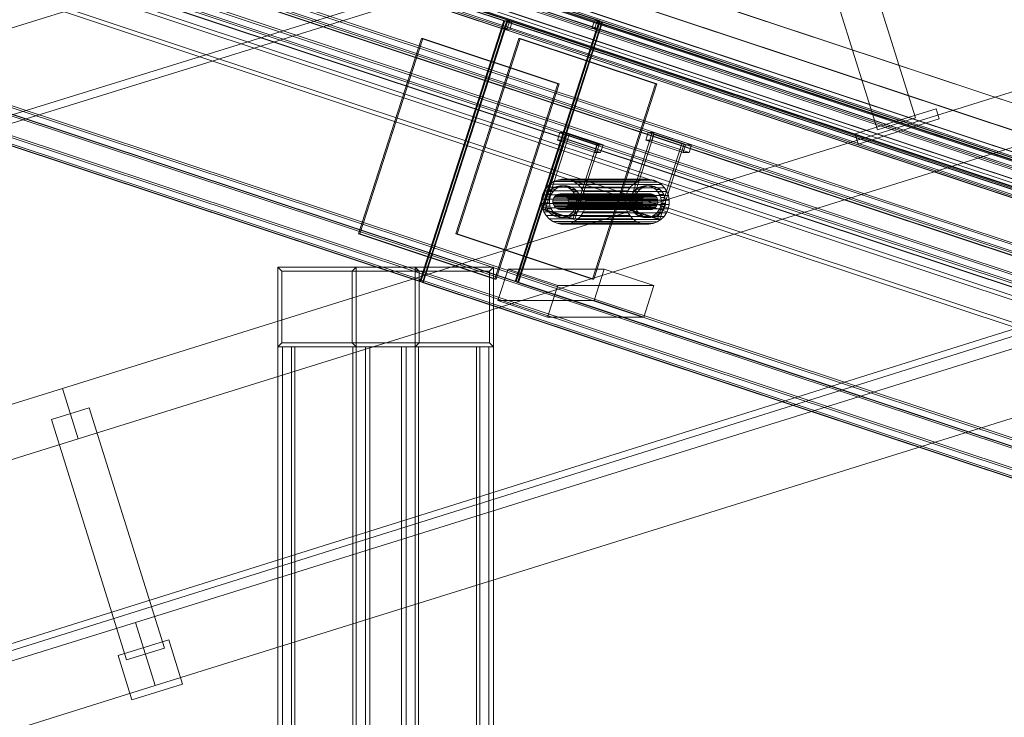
# Model space of a CAD drawing. Header units: millimetres. Extents: x -4395 to 65662, y -65530 to 6847.
# Tile 815 of 1034: x 20453 to 21195, y 1707 to 2234. Entities that reach past the tile are written whole.
import ezdxf

# ---------------------------------------------------------------- set-up
doc = ezdxf.new("R2010")
doc.units = ezdxf.units.MM
for name, color, linetype, lineweight in [('COTAS_P', 1, 'Continuous', 0), ('lateral_C02', 7, 'Continuous', 0), ('lateral_C07', 7, 'Continuous', 0)]:
    doc.layers.add(name, color=color, linetype=linetype, lineweight=lineweight)
doc.dimstyles.new('R19_100', dxfattribs={"dimtxt": 250, "dimasz": 150, "dimexe": 150, "dimexo": 80, "dimgap": 100, "dimtad": 1, "dimtih": 1, "dimtoh": 1, "dimdsep": 46, "dimcen": 0.09, "dimadec": 0, "dimazin": 0, "dimtfac": 1, "dimtdec": 4, "dimtofl": 0, "dimtmove": 0, "dimatfit": 3, "dimfxl": 1, "dimtolj": 1, "dimtzin": 0, "dimarcsym": 0})

# ---------------------------------------------------------------- blocks, each defined once
blk = doc.blocks.new('DIM_R33_4')
at = {"layer": 'COTAS_P'}
for p, q in [((15248.37, 1279.09), (24311.82, 4109.09)), ((24311.82, 4109.09), (24155.23, 4107.34)), ((24311.82, 4109.09), (24182.05, 4021.43)), ((24580.07, 3250), (24311.82, 4109.09)), ((15248.37, 1279.09), (15378.14, 1366.76)), ((15248.37, 1279.09), (15404.97, 1280.85)), ((15516.62, 420), (15248.37, 1279.09))]:
    blk.add_line(p, q, dxfattribs=at)
blk.add_text('9495 P', height=250, rotation=17.34062, dxfattribs=at).set_placement((19750.29, 2789.55))

msp = doc.modelspace()

# ---------------------------------------------------------------- linework, layer by layer
at = {"layer": 'lateral_C02'}
for p, q in [((15575.415, 232.817), (24634.01, 3078.273)), ((15576.913, 228.047), (24635.508, 3073.503)), ((20098.422, 2119.563), (21034.379, 2410.057)), ((20117.046, 2059.557), (21053.003, 2350.052)), ((21054.781, 2344.322), (20118.824, 2053.827)), ((20484.747, 1955.55), (21630.207, 2313.212)), ((20496.669, 1917.368), (21642.129, 2275.03)), ((21128.174, 2159.599), (21100.395, 2248.565)), ((21071.758, 2239.623), (21099.537, 2150.657)), ((21082.714, 2147.499), (21143.805, 2166.575)), ((21146.19, 2158.938), (21143.805, 2166.575)), ((21085.098, 2139.863), (21146.19, 2158.938)), ((21099.537, 2150.657), (21128.174, 2159.599)), ((21082.714, 2147.499), (21085.098, 2139.863)), ((20539.887, 1778.958), (21685.346, 2136.62)), ((20554.789, 1731.231), (21700.249, 2088.893)), ((19339.287, 1597.888), (20484.747, 1955.55)), ((20484.747, 1955.55), (20496.669, 1917.368)), ((20505.026, 1940.93), (20476.39, 1931.988)), ((20505.026, 1940.93), (20561.656, 1759.565)), ((20533.02, 1750.624), (20476.39, 1931.988)), ((19351.209, 1559.706), (20496.669, 1917.368)), ((19394.427, 1421.296), (20539.887, 1778.958)), ((20539.887, 1778.958), (20554.789, 1731.231)), ((20526.757, 1753.906), (20564.939, 1765.828)), ((20575.37, 1732.419), (20564.939, 1765.828)), ((20526.757, 1753.906), (20537.188, 1720.497)), ((20561.656, 1759.565), (20533.02, 1750.624)), ((19409.329, 1373.569), (20554.789, 1731.231)), ((20537.188, 1720.497), (20575.37, 1732.419))]:
    msp.add_line(p, q, dxfattribs=at)
at = {"layer": 'lateral_C07'}
for p, q in [((20042.533, 2535.254), (26489.775, 393.296)), ((26490.293, 393.296), (20043.051, 2535.254)), ((20104.181, 2535.254), (26551.422, 393.296)), ((26551.94, 393.296), (20104.699, 2535.254)), ((19976.507, 2520.65), (26536.084, 341.372)), ((26596.523, 341.372), (20036.946, 2520.65)), ((26535.165, 338.52), (19975.588, 2517.799)), ((20036.027, 2517.799), (26595.604, 338.52)), ((26479.053, 360.032), (20031.811, 2501.989)), ((20032.329, 2501.989), (26479.571, 360.032)), ((20041.117, 2496.028), (26469.636, 360.291)), ((26540.7, 360.032), (20093.459, 2501.989)), ((20093.977, 2501.989), (26541.218, 360.032)), ((26530.075, 360.291), (20101.556, 2496.028)), ((26468.717, 357.44), (20040.198, 2493.177)), ((20100.637, 2493.177), (26529.156, 357.44)), ((20062.238, 2483.847), (20817.812, 2232.823)), ((20818.503, 2232.823), (20062.929, 2483.847)), ((20062.929, 2483.847), (26435.28, 366.77)), ((20822.129, 2232.823), (20066.555, 2483.847)), ((26442.705, 366.77), (20070.354, 2483.847)), ((20126.649, 2483.847), (26499, 366.77)), ((20130.448, 2483.847), (20886.021, 2232.823)), ((20134.074, 2483.847), (20889.648, 2232.823)), ((26506.425, 366.77), (20134.074, 2483.847)), ((20890.338, 2232.823), (20134.765, 2483.847)), ((19884.41, 2478.743), (26575.045, 255.924)), ((26579.362, 255.924), (19888.727, 2478.743)), ((19952.619, 2478.743), (26643.254, 255.924)), ((26647.571, 255.924), (19956.936, 2478.743)), ((20815.974, 2227.121), (20060.4, 2478.144)), ((26433.442, 361.068), (20061.091, 2478.144)), ((20064.717, 2478.144), (20820.291, 2227.121)), ((20068.516, 2478.144), (26440.867, 361.068)), ((26497.162, 361.068), (20124.811, 2478.144)), ((20884.183, 2227.121), (20128.61, 2478.144)), ((20132.236, 2478.144), (26504.587, 361.068)), ((20132.927, 2478.144), (20888.5, 2227.121)), ((19881.652, 2470.19), (26572.287, 247.37)), ((26572.978, 247.37), (19882.343, 2470.19)), ((26573.206, 250.221), (19882.571, 2473.041)), ((19886.889, 2473.041), (26577.524, 250.221)), ((26641.416, 250.221), (19950.781, 2473.041)), ((19953.488, 2470.19), (26644.123, 247.37)), ((26644.814, 247.37), (19954.179, 2470.19)), ((19955.098, 2473.041), (26645.733, 250.221)), ((19944.954, 2422.758), (26504.531, 243.48)), ((26564.97, 243.48), (20005.393, 2422.758)), ((26503.612, 240.628), (19944.035, 2419.907)), ((20004.474, 2419.907), (26564.051, 240.628)), ((26530.319, 117.164), (19839.684, 2339.984)), ((19840.375, 2339.984), (26531.01, 117.164)), ((19841.522, 2345.686), (26532.157, 122.867)), ((19844.001, 2339.984), (26534.636, 117.164)), ((26536.474, 122.867), (19845.839, 2345.686)), ((26598.529, 117.164), (19907.894, 2339.984)), ((19909.732, 2345.686), (26600.367, 122.867)), ((26602.155, 117.164), (19911.52, 2339.984)), ((19912.211, 2339.984), (26602.846, 117.164)), ((26604.684, 122.867), (19914.049, 2345.686)), ((20754.4, 2036.089), (19998.826, 2287.112)), ((19999.517, 2287.112), (20755.091, 2036.089)), ((20826.236, 2036.089), (20070.662, 2287.112)), ((20071.353, 2287.112), (20826.927, 2036.089)), ((20754.4, 2036.089), (20817.812, 2232.823)), ((20818.503, 2232.823), (20755.091, 2036.089)), ((20756.272, 2035.467), (20819.684, 2232.201)), ((20756.963, 2035.467), (20820.375, 2232.201)), ((20815.974, 2227.121), (20817.812, 2232.823)), ((20817.812, 2232.823), (20818.503, 2232.823)), ((20817.812, 2232.823), (20822.129, 2232.823)), ((20817.846, 2226.499), (20819.684, 2232.201)), ((20820.375, 2232.201), (20819.684, 2232.201)), ((20819.684, 2232.201), (21941.167, 1859.613)), ((20824.001, 2232.201), (20819.684, 2232.201)), ((20822.129, 2232.823), (20820.291, 2227.121)), ((21941.858, 1859.613), (20820.375, 2232.201)), ((20822.163, 2226.499), (20824.001, 2232.201)), ((21945.484, 1859.613), (20824.001, 2232.201)), ((20826.236, 2036.089), (20889.648, 2232.823)), ((20890.338, 2232.823), (20826.927, 2036.089)), ((20828.108, 2035.467), (20891.52, 2232.201)), ((20828.799, 2035.467), (20892.211, 2232.201)), ((20884.183, 2227.121), (20886.021, 2232.823)), ((20886.021, 2232.823), (20890.338, 2232.823)), ((20886.056, 2226.499), (20887.894, 2232.201)), ((20892.211, 2232.201), (20887.894, 2232.201)), ((20887.894, 2232.201), (22009.377, 1859.613)), ((20890.338, 2232.823), (20888.5, 2227.121)), ((20889.648, 2232.823), (20890.338, 2232.823)), ((20890.373, 2226.499), (20892.211, 2232.201)), ((20892.211, 2232.201), (20891.52, 2232.201)), ((20891.52, 2232.201), (22013.003, 1859.613)), ((22013.694, 1859.613), (20892.211, 2232.201)), ((20820.291, 2227.121), (20815.974, 2227.121)), ((21939.329, 1853.91), (20817.846, 2226.499)), ((20817.846, 2226.499), (20822.163, 2226.499)), ((20822.163, 2226.499), (21943.646, 1853.91)), ((20888.5, 2227.121), (20884.183, 2227.121)), ((22007.539, 1853.91), (20886.056, 2226.499)), ((20886.056, 2226.499), (20890.373, 2226.499)), ((20890.373, 2226.499), (22011.856, 1853.91)), ((20708.004, 2072.203), (20755.486, 2219.516)), ((20709.04, 2072.203), (20756.522, 2219.516)), ((20756.522, 2219.516), (20755.486, 2219.516)), ((20755.486, 2219.516), (20858.46, 2185.305)), ((20859.496, 2185.305), (20756.522, 2219.516)), ((20781.566, 2072.203), (20829.049, 2219.516)), ((20782.602, 2072.203), (20830.085, 2219.516)), ((20830.085, 2219.516), (20829.049, 2219.516)), ((20829.049, 2219.516), (20932.023, 2185.305)), ((20933.059, 2185.305), (20830.085, 2219.516)), ((20810.978, 2037.992), (20858.46, 2185.305)), ((20859.496, 2185.305), (20812.014, 2037.992)), ((20858.46, 2185.305), (20859.496, 2185.305)), ((20884.541, 2037.992), (20932.023, 2185.305)), ((20933.059, 2185.305), (20885.577, 2037.992)), ((20932.023, 2185.305), (20933.059, 2185.305)), ((20847.202, 2090.58), (20865.582, 2147.604)), ((20848.929, 2090.58), (20867.309, 2147.604)), ((20858.173, 2142.835), (20860.011, 2148.537)), ((20864.501, 2148.537), (20860.011, 2148.537)), ((20860.011, 2148.537), (20888.095, 2139.207)), ((20862.663, 2142.835), (20864.501, 2148.537)), ((20892.585, 2139.207), (20864.501, 2148.537)), ((20867.309, 2147.604), (20865.582, 2147.604)), ((20865.582, 2147.604), (20888.049, 2140.14)), ((20889.776, 2140.14), (20867.309, 2147.604)), ((20911.095, 2090.58), (20929.475, 2147.604)), ((20912.821, 2090.58), (20931.202, 2147.604)), ((20924.828, 2142.835), (20926.666, 2148.537)), ((20931.156, 2148.537), (20926.666, 2148.537)), ((20926.666, 2148.537), (20954.75, 2139.207)), ((20929.318, 2142.835), (20931.156, 2148.537)), ((20931.202, 2147.604), (20929.475, 2147.604)), ((20929.475, 2147.604), (20951.942, 2140.14)), ((20959.24, 2139.207), (20931.156, 2148.537)), ((20953.669, 2140.14), (20931.202, 2147.604)), ((20886.257, 2133.504), (20858.173, 2142.835)), ((20858.173, 2142.835), (20862.663, 2142.835)), ((20862.663, 2142.835), (20890.747, 2133.504)), ((20869.669, 2083.115), (20888.049, 2140.14)), ((20889.776, 2140.14), (20871.396, 2083.115)), ((20886.257, 2133.504), (20888.095, 2139.207)), ((20888.049, 2140.14), (20889.776, 2140.14)), ((20888.095, 2139.207), (20892.585, 2139.207)), ((20892.585, 2139.207), (20890.747, 2133.504)), ((20952.912, 2133.504), (20924.828, 2142.835)), ((20924.828, 2142.835), (20929.318, 2142.835)), ((20929.318, 2142.835), (20957.402, 2133.504)), ((20933.562, 2083.115), (20951.942, 2140.14)), ((20953.669, 2140.14), (20935.289, 2083.115)), ((20951.942, 2140.14), (20953.669, 2140.14)), ((20952.912, 2133.504), (20954.75, 2139.207)), ((20954.75, 2139.207), (20959.24, 2139.207)), ((20959.24, 2139.207), (20957.402, 2133.504)), ((20890.747, 2133.504), (20886.257, 2133.504)), ((20957.402, 2133.504), (20952.912, 2133.504)), ((20850.084, 2107.419), (20852.455, 2109.724)), ((20852.455, 2109.724), (20855.224, 2111.515)), ((20915.484, 2109.724), (20852.455, 2109.724)), ((20855.224, 2111.515), (20858.283, 2112.723)), ((20918.253, 2111.515), (20855.224, 2111.515)), ((20858.283, 2112.723), (20861.515, 2113.302)), ((20921.312, 2112.723), (20858.283, 2112.723)), ((20861.515, 2113.302), (20864.797, 2113.23)), ((20924.544, 2113.302), (20861.515, 2113.302)), ((20864.797, 2113.23), (20868.002, 2112.509)), ((20927.826, 2113.23), (20864.797, 2113.23)), ((20868.002, 2112.509), (20871.007, 2111.167)), ((20931.031, 2112.509), (20868.002, 2112.509)), ((20871.007, 2111.167), (20873.696, 2109.255)), ((20934.036, 2111.167), (20871.007, 2111.167)), ((20915.484, 2109.724), (20913.113, 2107.419)), ((20918.253, 2111.515), (20915.484, 2109.724)), ((20921.312, 2112.723), (20918.253, 2111.515)), ((20924.544, 2113.302), (20921.312, 2112.723)), ((20927.826, 2113.23), (20924.544, 2113.302)), ((20931.031, 2112.509), (20927.826, 2113.23)), ((20934.036, 2111.167), (20931.031, 2112.509)), ((20936.725, 2109.255), (20934.036, 2111.167)), ((20846.88, 2101.639), (20848.202, 2104.689)), ((20848.202, 2104.689), (20850.084, 2107.419)), ((20911.231, 2104.689), (20848.202, 2104.689)), ((20849.575, 2100.084), (20850.508, 2102.237)), ((20913.113, 2107.419), (20850.084, 2107.419)), ((20850.508, 2102.237), (20851.837, 2104.164)), ((20853.616, 2102.237), (20850.508, 2102.237)), ((20851.837, 2104.164), (20853.51, 2105.791)), ((20854.945, 2104.164), (20851.837, 2104.164)), ((20853.616, 2102.237), (20852.683, 2100.084)), ((20853.51, 2105.791), (20855.464, 2107.055)), ((20856.619, 2105.791), (20853.51, 2105.791)), ((20854.945, 2104.164), (20853.616, 2102.237)), ((20856.619, 2105.791), (20854.945, 2104.164)), ((20855.464, 2107.055), (20857.624, 2107.908)), ((20858.573, 2107.055), (20855.464, 2107.055)), ((20858.573, 2107.055), (20856.619, 2105.791)), ((20857.624, 2107.908), (20859.906, 2108.317)), ((20860.732, 2107.908), (20857.624, 2107.908)), ((20857.964, 2101.703), (20859.043, 2102.13)), ((20860.732, 2107.908), (20858.573, 2107.055)), ((20859.043, 2102.13), (20860.184, 2102.334)), ((20926.39, 2102.13), (20859.043, 2102.13)), ((20859.906, 2108.317), (20862.222, 2108.265)), ((20863.014, 2108.317), (20859.906, 2108.317)), ((20860.184, 2102.334), (20861.343, 2102.309)), ((20927.53, 2102.334), (20860.184, 2102.334)), ((20863.014, 2108.317), (20860.732, 2107.908)), ((20861.343, 2102.309), (20862.474, 2102.054)), ((20928.689, 2102.309), (20861.343, 2102.309)), ((20862.222, 2108.265), (20864.484, 2107.756)), ((20865.33, 2108.265), (20862.222, 2108.265)), ((20862.474, 2102.054), (20863.534, 2101.58)), ((20929.82, 2102.054), (20862.474, 2102.054)), ((20865.33, 2108.265), (20863.014, 2108.317)), ((20864.484, 2107.756), (20866.605, 2106.809)), ((20867.593, 2107.756), (20864.484, 2107.756)), ((20867.593, 2107.756), (20865.33, 2108.265)), ((20866.605, 2106.809), (20868.503, 2105.46)), ((20869.714, 2106.809), (20866.605, 2106.809)), ((20869.714, 2106.809), (20867.593, 2107.756)), ((20868.503, 2105.46), (20870.106, 2103.761)), ((20871.612, 2105.46), (20868.503, 2105.46)), ((20871.612, 2105.46), (20869.714, 2106.809)), ((20870.106, 2103.761), (20871.351, 2101.777)), ((20873.214, 2103.761), (20870.106, 2103.761)), ((20873.214, 2103.761), (20871.612, 2105.46)), ((20874.459, 2101.777), (20873.214, 2103.761)), ((20873.696, 2109.255), (20875.966, 2106.848)), ((20936.725, 2109.255), (20873.696, 2109.255)), ((20875.966, 2106.848), (20877.73, 2104.038)), ((20938.995, 2106.848), (20875.966, 2106.848)), ((20877.73, 2104.038), (20878.92, 2100.932)), ((20940.759, 2104.038), (20877.73, 2104.038)), ((20911.231, 2104.689), (20909.909, 2101.639)), ((20913.113, 2107.419), (20911.231, 2104.689)), ((20913.467, 2100.084), (20914.4, 2102.237)), ((20914.4, 2102.237), (20915.729, 2104.164)), ((20917.509, 2102.237), (20914.4, 2102.237)), ((20915.729, 2104.164), (20917.403, 2105.791)), ((20918.837, 2104.164), (20915.729, 2104.164)), ((20917.509, 2102.237), (20916.576, 2100.084)), ((20917.403, 2105.791), (20919.357, 2107.055)), ((20920.511, 2105.791), (20917.403, 2105.791)), ((20918.837, 2104.164), (20917.509, 2102.237)), ((20920.511, 2105.791), (20918.837, 2104.164)), ((20919.357, 2107.055), (20921.516, 2107.908)), ((20922.465, 2107.055), (20919.357, 2107.055)), ((20922.465, 2107.055), (20920.511, 2105.791)), ((20921.516, 2107.908), (20923.798, 2108.317)), ((20924.625, 2107.908), (20921.516, 2107.908)), ((20924.625, 2107.908), (20922.465, 2107.055)), ((20923.798, 2108.317), (20926.115, 2108.265)), ((20926.906, 2108.317), (20923.798, 2108.317)), ((20926.906, 2108.317), (20924.625, 2107.908)), ((20926.39, 2102.13), (20925.31, 2101.703)), ((20926.115, 2108.265), (20928.377, 2107.756)), ((20929.223, 2108.265), (20926.115, 2108.265)), ((20927.53, 2102.334), (20926.39, 2102.13)), ((20929.223, 2108.265), (20926.906, 2108.317)), ((20928.689, 2102.309), (20927.53, 2102.334)), ((20928.377, 2107.756), (20930.498, 2106.809)), ((20931.485, 2107.756), (20928.377, 2107.756)), ((20929.82, 2102.054), (20928.689, 2102.309)), ((20931.485, 2107.756), (20929.223, 2108.265)), ((20930.88, 2101.58), (20929.82, 2102.054)), ((20930.498, 2106.809), (20932.396, 2105.46)), ((20933.606, 2106.809), (20930.498, 2106.809)), ((20933.606, 2106.809), (20931.485, 2107.756)), ((20932.396, 2105.46), (20933.998, 2103.761)), ((20935.504, 2105.46), (20932.396, 2105.46)), ((20935.504, 2105.46), (20933.606, 2106.809)), ((20933.998, 2103.761), (20935.244, 2101.777)), ((20937.107, 2103.761), (20933.998, 2103.761)), ((20937.107, 2103.761), (20935.504, 2105.46)), ((20938.995, 2106.848), (20936.725, 2109.255)), ((20938.352, 2101.777), (20937.107, 2103.761)), ((20940.759, 2104.038), (20938.995, 2106.848)), ((20941.949, 2100.932), (20940.759, 2104.038)), ((20846.098, 2095.053), (20846.17, 2098.385)), ((20846.669, 2091.771), (20846.098, 2095.053)), ((20909.128, 2095.053), (20846.098, 2095.053)), ((20846.17, 2098.385), (20846.88, 2101.639)), ((20909.199, 2098.385), (20846.17, 2098.385)), ((20846.88, 2101.639), (20909.909, 2101.639)), ((20849.023, 2095.435), (20849.073, 2097.787)), ((20849.426, 2093.119), (20849.023, 2095.435)), ((20852.131, 2095.435), (20849.023, 2095.435)), ((20849.073, 2097.787), (20849.575, 2100.084)), ((20852.182, 2097.787), (20849.073, 2097.787)), ((20849.575, 2100.084), (20852.683, 2100.084)), ((20852.182, 2097.787), (20852.131, 2095.435)), ((20852.131, 2095.435), (20852.534, 2093.119)), ((20852.683, 2100.084), (20852.182, 2097.787)), ((20854.743, 2095.893), (20854.768, 2097.069)), ((20854.944, 2094.735), (20854.743, 2095.893)), ((20922.089, 2095.893), (20854.743, 2095.893)), ((20854.768, 2097.069), (20855.019, 2098.218)), ((20922.114, 2097.069), (20854.768, 2097.069)), ((20855.364, 2093.639), (20854.944, 2094.735)), ((20922.29, 2094.735), (20854.944, 2094.735)), ((20855.019, 2098.218), (20855.485, 2099.294)), ((20855.019, 2098.218), (20922.365, 2098.218)), ((20855.485, 2099.294), (20856.15, 2100.258)), ((20922.832, 2099.294), (20855.485, 2099.294)), ((20856.15, 2100.258), (20856.987, 2101.071)), ((20923.496, 2100.258), (20856.15, 2100.258)), ((20856.987, 2101.071), (20857.964, 2101.703)), ((20924.333, 2101.071), (20856.987, 2101.071)), ((20925.31, 2101.703), (20857.964, 2101.703)), ((20863.534, 2101.58), (20864.483, 2100.906)), ((20930.88, 2101.58), (20863.534, 2101.58)), ((20864.483, 2100.906), (20865.284, 2100.056)), ((20931.829, 2100.906), (20864.483, 2100.906)), ((20865.284, 2100.056), (20865.907, 2099.064)), ((20932.631, 2100.056), (20865.284, 2100.056)), ((20866.252, 2094.486), (20865.786, 2093.409)), ((20865.907, 2099.064), (20866.327, 2097.968)), ((20933.253, 2099.064), (20865.907, 2099.064)), ((20866.503, 2095.634), (20866.252, 2094.486)), ((20933.599, 2094.486), (20866.252, 2094.486)), ((20866.327, 2097.968), (20866.528, 2096.81)), ((20933.673, 2097.968), (20866.327, 2097.968)), ((20866.528, 2096.81), (20866.503, 2095.634)), ((20933.849, 2095.634), (20866.503, 2095.634)), ((20933.874, 2096.81), (20866.528, 2096.81)), ((20871.351, 2101.777), (20872.191, 2099.585)), ((20874.459, 2101.777), (20871.351, 2101.777)), ((20872.543, 2094.916), (20872.042, 2092.619)), ((20872.191, 2099.585), (20872.594, 2097.268)), ((20875.299, 2099.585), (20872.191, 2099.585)), ((20872.594, 2097.268), (20872.543, 2094.916)), ((20875.651, 2094.916), (20872.543, 2094.916)), ((20875.702, 2097.268), (20872.594, 2097.268)), ((20875.299, 2099.585), (20874.459, 2101.777)), ((20875.15, 2092.619), (20875.651, 2094.916)), ((20875.702, 2097.268), (20875.299, 2099.585)), ((20875.651, 2094.916), (20875.702, 2097.268)), ((20878.92, 2100.932), (20879.49, 2097.65)), ((20941.949, 2100.932), (20878.92, 2100.932)), ((20879.49, 2097.65), (20879.419, 2094.318)), ((20942.519, 2097.65), (20879.49, 2097.65)), ((20909.199, 2098.385), (20909.128, 2095.053)), ((20909.128, 2095.053), (20909.698, 2091.771)), ((20909.909, 2101.639), (20909.199, 2098.385)), ((20912.916, 2095.435), (20912.966, 2097.787)), ((20913.318, 2093.119), (20912.916, 2095.435)), ((20916.024, 2095.435), (20912.916, 2095.435)), ((20912.966, 2097.787), (20913.467, 2100.084)), ((20916.074, 2097.787), (20912.966, 2097.787)), ((20913.467, 2100.084), (20916.576, 2100.084)), ((20916.074, 2097.787), (20916.024, 2095.435)), ((20916.024, 2095.435), (20916.426, 2093.119)), ((20916.576, 2100.084), (20916.074, 2097.787)), ((20922.114, 2097.069), (20922.089, 2095.893)), ((20922.089, 2095.893), (20922.29, 2094.735)), ((20922.365, 2098.218), (20922.114, 2097.069)), ((20922.29, 2094.735), (20922.71, 2093.639)), ((20922.832, 2099.294), (20922.365, 2098.218)), ((20923.496, 2100.258), (20922.832, 2099.294)), ((20924.333, 2101.071), (20923.496, 2100.258)), ((20925.31, 2101.703), (20924.333, 2101.071)), ((20931.829, 2100.906), (20930.88, 2101.58)), ((20932.631, 2100.056), (20931.829, 2100.906)), ((20933.253, 2099.064), (20932.631, 2100.056)), ((20933.132, 2093.409), (20933.599, 2094.486)), ((20933.673, 2097.968), (20933.253, 2099.064)), ((20933.599, 2094.486), (20933.849, 2095.634)), ((20933.874, 2096.81), (20933.673, 2097.968)), ((20933.849, 2095.634), (20933.874, 2096.81)), ((20935.244, 2101.777), (20936.084, 2099.585)), ((20938.352, 2101.777), (20935.244, 2101.777)), ((20936.436, 2094.916), (20935.934, 2092.619)), ((20936.084, 2099.585), (20936.486, 2097.268)), ((20939.192, 2099.585), (20936.084, 2099.585)), ((20936.486, 2097.268), (20936.436, 2094.916)), ((20939.544, 2094.916), (20936.436, 2094.916)), ((20939.594, 2097.268), (20936.486, 2097.268)), ((20939.192, 2099.585), (20938.352, 2101.777)), ((20939.043, 2092.619), (20939.544, 2094.916)), ((20939.594, 2097.268), (20939.192, 2099.585)), ((20939.544, 2094.916), (20939.594, 2097.268)), ((20942.519, 2097.65), (20941.949, 2100.932)), ((20942.448, 2094.318), (20942.519, 2097.65)), ((20847.859, 2088.666), (20846.669, 2091.771)), ((20909.698, 2091.771), (20846.669, 2091.771)), ((20869.669, 2083.115), (20847.202, 2090.58)), ((20847.202, 2090.58), (20848.929, 2090.58)), ((20849.623, 2085.855), (20847.859, 2088.666)), ((20910.888, 2088.666), (20847.859, 2088.666)), ((20848.929, 2090.58), (20871.396, 2083.115)), ((20850.266, 2090.926), (20849.426, 2093.119)), ((20852.534, 2093.119), (20849.426, 2093.119)), ((20851.511, 2088.942), (20850.266, 2090.926)), ((20853.374, 2090.926), (20850.266, 2090.926)), ((20853.113, 2087.243), (20851.511, 2088.942)), ((20854.619, 2088.942), (20851.511, 2088.942)), ((20852.534, 2093.119), (20853.374, 2090.926)), ((20855.011, 2085.894), (20853.113, 2087.243)), ((20856.221, 2087.243), (20853.113, 2087.243)), ((20853.374, 2090.926), (20854.619, 2088.942)), ((20854.619, 2088.942), (20856.221, 2087.243)), ((20855.987, 2092.647), (20855.364, 2093.639)), ((20922.71, 2093.639), (20855.364, 2093.639)), ((20856.788, 2091.797), (20855.987, 2092.647)), ((20923.333, 2092.647), (20855.987, 2092.647)), ((20856.221, 2087.243), (20858.12, 2085.894)), ((20857.737, 2091.123), (20856.788, 2091.797)), ((20924.134, 2091.797), (20856.788, 2091.797)), ((20858.798, 2090.649), (20857.737, 2091.123)), ((20925.083, 2091.123), (20857.737, 2091.123)), ((20859.929, 2090.395), (20858.798, 2090.649)), ((20926.144, 2090.649), (20858.798, 2090.649)), ((20861.087, 2090.369), (20859.929, 2090.395)), ((20927.275, 2090.395), (20859.929, 2090.395)), ((20862.228, 2090.573), (20861.087, 2090.369)), ((20928.433, 2090.369), (20861.087, 2090.369)), ((20863.308, 2091), (20862.228, 2090.573)), ((20929.574, 2090.573), (20862.228, 2090.573)), ((20864.285, 2091.632), (20863.308, 2091)), ((20930.654, 2091), (20863.308, 2091)), ((20865.121, 2092.445), (20864.285, 2091.632)), ((20931.631, 2091.632), (20864.285, 2091.632)), ((20865.786, 2093.409), (20865.121, 2092.445)), ((20932.468, 2092.445), (20865.121, 2092.445)), ((20933.132, 2093.409), (20865.786, 2093.409)), ((20869.78, 2088.539), (20868.106, 2086.912)), ((20871.109, 2090.466), (20869.78, 2088.539)), ((20872.888, 2088.539), (20869.78, 2088.539)), ((20872.042, 2092.619), (20871.109, 2090.466)), ((20874.217, 2090.466), (20871.109, 2090.466)), ((20871.215, 2086.912), (20872.888, 2088.539)), ((20875.15, 2092.619), (20872.042, 2092.619)), ((20872.888, 2088.539), (20874.217, 2090.466)), ((20874.217, 2090.466), (20875.15, 2092.619)), ((20877.387, 2088.014), (20875.504, 2085.284)), ((20878.708, 2091.064), (20877.387, 2088.014)), ((20940.416, 2088.014), (20877.387, 2088.014)), ((20879.419, 2094.318), (20878.708, 2091.064)), ((20941.737, 2091.064), (20878.708, 2091.064)), ((20942.448, 2094.318), (20879.419, 2094.318)), ((20909.698, 2091.771), (20910.888, 2088.666)), ((20910.888, 2088.666), (20912.652, 2085.855)), ((20933.562, 2083.115), (20911.095, 2090.58)), ((20911.095, 2090.58), (20912.821, 2090.58)), ((20912.821, 2090.58), (20935.289, 2083.115)), ((20914.158, 2090.926), (20913.318, 2093.119)), ((20916.426, 2093.119), (20913.318, 2093.119)), ((20915.403, 2088.942), (20914.158, 2090.926)), ((20917.266, 2090.926), (20914.158, 2090.926)), ((20917.006, 2087.243), (20915.403, 2088.942)), ((20918.512, 2088.942), (20915.403, 2088.942)), ((20916.426, 2093.119), (20917.266, 2090.926)), ((20918.904, 2085.894), (20917.006, 2087.243)), ((20920.114, 2087.243), (20917.006, 2087.243)), ((20917.266, 2090.926), (20918.512, 2088.942)), ((20918.512, 2088.942), (20920.114, 2087.243)), ((20920.114, 2087.243), (20922.012, 2085.894)), ((20922.71, 2093.639), (20923.333, 2092.647)), ((20923.333, 2092.647), (20924.134, 2091.797)), ((20924.134, 2091.797), (20925.083, 2091.123)), ((20925.083, 2091.123), (20926.144, 2090.649)), ((20926.144, 2090.649), (20927.275, 2090.395)), ((20927.275, 2090.395), (20928.433, 2090.369)), ((20928.433, 2090.369), (20929.574, 2090.573)), ((20929.574, 2090.573), (20930.654, 2091)), ((20930.654, 2091), (20931.631, 2091.632)), ((20931.631, 2091.632), (20932.468, 2092.445)), ((20933.673, 2088.539), (20931.999, 2086.912)), ((20932.468, 2092.445), (20933.132, 2093.409)), ((20935.001, 2090.466), (20933.673, 2088.539)), ((20936.781, 2088.539), (20933.673, 2088.539)), ((20935.934, 2092.619), (20935.001, 2090.466)), ((20938.11, 2090.466), (20935.001, 2090.466)), ((20935.107, 2086.912), (20936.781, 2088.539)), ((20939.043, 2092.619), (20935.934, 2092.619)), ((20936.781, 2088.539), (20938.11, 2090.466)), ((20938.11, 2090.466), (20939.043, 2092.619)), ((20938.533, 2085.284), (20940.416, 2088.014)), ((20940.416, 2088.014), (20941.737, 2091.064)), ((20941.737, 2091.064), (20942.448, 2094.318)), ((20851.893, 2083.448), (20849.623, 2085.855)), ((20912.652, 2085.855), (20849.623, 2085.855)), ((20854.582, 2081.537), (20851.893, 2083.448)), ((20914.922, 2083.448), (20851.893, 2083.448)), ((20857.586, 2080.195), (20854.582, 2081.537)), ((20917.611, 2081.537), (20854.582, 2081.537)), ((20857.132, 2084.947), (20855.011, 2085.894)), ((20858.12, 2085.894), (20855.011, 2085.894)), ((20859.394, 2084.438), (20857.132, 2084.947)), ((20860.241, 2084.947), (20857.132, 2084.947)), ((20860.791, 2079.474), (20857.586, 2080.195)), ((20920.616, 2080.195), (20857.586, 2080.195)), ((20858.12, 2085.894), (20860.241, 2084.947)), ((20861.711, 2084.387), (20859.394, 2084.438)), ((20862.503, 2084.438), (20859.394, 2084.438)), ((20860.241, 2084.947), (20862.503, 2084.438)), ((20863.993, 2084.795), (20861.711, 2084.387)), ((20864.819, 2084.387), (20861.711, 2084.387)), ((20862.503, 2084.438), (20864.819, 2084.387)), ((20866.152, 2085.648), (20863.993, 2084.795)), ((20867.101, 2084.795), (20863.993, 2084.795)), ((20867.306, 2079.98), (20864.073, 2079.401)), ((20864.819, 2084.387), (20867.101, 2084.795)), ((20868.106, 2086.912), (20866.152, 2085.648)), ((20869.261, 2085.648), (20866.152, 2085.648)), ((20867.101, 2084.795), (20869.261, 2085.648)), ((20870.365, 2081.188), (20867.306, 2079.98)), ((20930.335, 2079.98), (20867.306, 2079.98)), ((20871.215, 2086.912), (20868.106, 2086.912)), ((20869.261, 2085.648), (20871.215, 2086.912)), ((20871.396, 2083.115), (20869.669, 2083.115)), ((20873.133, 2082.979), (20870.365, 2081.188)), ((20933.394, 2081.188), (20870.365, 2081.188)), ((20875.504, 2085.284), (20873.133, 2082.979)), ((20936.162, 2082.979), (20873.133, 2082.979)), ((20938.533, 2085.284), (20875.504, 2085.284)), ((20912.652, 2085.855), (20914.922, 2083.448)), ((20914.922, 2083.448), (20917.611, 2081.537)), ((20917.611, 2081.537), (20920.616, 2080.195)), ((20921.025, 2084.947), (20918.904, 2085.894)), ((20922.012, 2085.894), (20918.904, 2085.894)), ((20920.616, 2080.195), (20923.82, 2079.474)), ((20923.287, 2084.438), (20921.025, 2084.947)), ((20924.133, 2084.947), (20921.025, 2084.947)), ((20922.012, 2085.894), (20924.133, 2084.947)), ((20925.604, 2084.387), (20923.287, 2084.438)), ((20926.395, 2084.438), (20923.287, 2084.438)), ((20924.133, 2084.947), (20926.395, 2084.438)), ((20927.885, 2084.795), (20925.604, 2084.387)), ((20928.712, 2084.387), (20925.604, 2084.387)), ((20926.395, 2084.438), (20928.712, 2084.387)), ((20927.102, 2079.401), (20930.335, 2079.98)), ((20930.045, 2085.648), (20927.885, 2084.795)), ((20930.994, 2084.795), (20927.885, 2084.795)), ((20928.712, 2084.387), (20930.994, 2084.795)), ((20931.999, 2086.912), (20930.045, 2085.648)), ((20933.153, 2085.648), (20930.045, 2085.648)), ((20930.335, 2079.98), (20933.394, 2081.188)), ((20930.994, 2084.795), (20933.153, 2085.648)), ((20935.107, 2086.912), (20931.999, 2086.912)), ((20933.153, 2085.648), (20935.107, 2086.912)), ((20933.394, 2081.188), (20936.162, 2082.979)), ((20935.289, 2083.115), (20933.562, 2083.115)), ((20936.162, 2082.979), (20938.533, 2085.284)), ((20810.978, 2037.992), (20708.004, 2072.203)), ((20708.004, 2072.203), (20709.04, 2072.203)), ((20709.04, 2072.203), (20812.014, 2037.992)), ((20884.541, 2037.992), (20781.566, 2072.203)), ((20781.566, 2072.203), (20782.602, 2072.203)), ((20782.602, 2072.203), (20885.577, 2037.992)), ((20864.073, 2079.401), (20860.791, 2079.474)), ((20923.82, 2079.474), (20860.791, 2079.474)), ((20927.102, 2079.401), (20864.073, 2079.401)), ((20923.82, 2079.474), (20927.102, 2079.401)), ((20750.881, 2046.883), (20647.272, 2046.883)), ((20647.272, 2046.883), (20647.272, 1986.883)), ((20647.272, 2046.883), (20650.227, 2043.883)), ((20706.371, 2046.883), (20647.272, 2046.883)), ((20650.227, 1989.883), (20650.227, 2043.883)), ((20650.227, 2043.883), (20753.836, 2043.883)), ((20650.227, 2043.883), (20703.416, 2043.883)), ((20706.371, 2046.883), (20703.416, 2043.883)), ((20703.416, 2043.883), (20807.025, 2043.883)), ((20703.416, 2043.883), (20703.416, 1989.883)), ((20809.98, 2046.883), (20706.371, 2046.883)), ((20706.371, 1986.883), (20706.371, 2046.883)), ((20750.881, 1986.883), (20750.881, 2046.883)), ((20753.836, 2043.883), (20750.881, 2046.883)), ((20750.881, 2046.883), (20809.98, 2046.883)), ((20753.836, 2043.883), (20753.836, 1989.883)), ((20807.025, 2043.883), (20753.836, 2043.883)), ((20807.025, 2043.883), (20809.98, 2046.883)), ((20807.025, 1989.883), (20807.025, 2043.883)), ((20809.98, 2046.883), (20809.98, 1986.883)), ((20813.284, 2021.787), (20820.943, 2045.547)), ((20893.469, 2045.547), (20820.943, 2045.547)), ((20820.943, 2045.547), (20858.388, 2033.107)), ((20885.811, 2021.787), (20893.469, 2045.547)), ((20930.914, 2033.107), (20893.469, 2045.547)), ((20755.091, 2036.089), (20754.4, 2036.089)), ((21877.756, 1662.879), (20756.272, 2035.467)), ((20756.272, 2035.467), (20756.963, 2035.467)), ((20756.963, 2035.467), (21878.446, 1662.879)), ((20812.014, 2037.992), (20810.978, 2037.992)), ((20826.927, 2036.089), (20826.236, 2036.089)), ((21949.591, 1662.879), (20828.108, 2035.467)), ((20828.108, 2035.467), (20828.799, 2035.467)), ((20828.799, 2035.467), (21950.282, 1662.879)), ((20885.577, 2037.992), (20884.541, 2037.992)), ((20850.729, 2009.347), (20858.388, 2033.107)), ((20858.388, 2033.107), (20930.914, 2033.107)), ((20930.914, 2033.107), (20923.256, 2009.347)), ((20850.729, 2009.347), (20813.284, 2021.787)), ((20813.284, 2021.787), (20885.811, 2021.787)), ((20885.811, 2021.787), (20923.256, 2009.347)), ((20923.256, 2009.347), (20850.729, 2009.347)), ((20647.272, 1986.883), (20650.227, 1989.883)), ((20647.272, 12), (20647.272, 1986.883)), ((20647.272, 1986.883), (20657.633, 1986.883)), ((20647.272, 1986.883), (20650.745, 1986.883)), ((20706.371, 1986.883), (20647.272, 1986.883)), ((20750.881, 1986.883), (20647.272, 1986.883)), ((20703.416, 1989.883), (20650.227, 1989.883)), ((20650.227, 1989.883), (20753.836, 1989.883)), ((20660.07, 1986.883), (20650.745, 1986.883)), ((20650.745, 1986.883), (20650.745, 12)), ((20650.745, 1986.883), (20703.934, 1986.883)), ((20657.633, 12), (20657.633, 1986.883)), ((20657.633, 1986.883), (20716.731, 1986.883)), ((20657.633, 1986.883), (20660.07, 1986.883)), ((20713.258, 1986.883), (20660.07, 1986.883)), ((20660.07, 1986.883), (20660.07, 12)), ((20807.025, 1989.883), (20703.416, 1989.883)), ((20703.416, 1989.883), (20706.371, 1986.883)), ((20703.934, 1986.883), (20703.934, 12)), ((20706.371, 1986.883), (20703.934, 1986.883)), ((20703.934, 1986.883), (20713.258, 1986.883)), ((20706.371, 12), (20706.371, 1986.883)), ((20716.731, 1986.883), (20706.371, 1986.883)), ((20706.371, 1986.883), (20809.98, 1986.883)), ((20713.258, 12), (20713.258, 1986.883)), ((20713.258, 1986.883), (20716.731, 1986.883)), ((20716.731, 1986.883), (20716.731, 12)), ((20740.52, 12), (20740.52, 1986.883)), ((20740.52, 1986.883), (20750.881, 1986.883)), ((20740.52, 1986.883), (20743.993, 1986.883)), ((20799.619, 1986.883), (20740.52, 1986.883)), ((20753.318, 1986.883), (20743.993, 1986.883)), ((20743.993, 1986.883), (20743.993, 12)), ((20743.993, 1986.883), (20797.182, 1986.883)), ((20753.836, 1989.883), (20750.881, 1986.883)), ((20750.881, 12), (20750.881, 1986.883)), ((20750.881, 1986.883), (20809.98, 1986.883)), ((20750.881, 1986.883), (20753.318, 1986.883)), ((20806.507, 1986.883), (20753.318, 1986.883)), ((20753.318, 1986.883), (20753.318, 12)), ((20753.836, 1989.883), (20807.025, 1989.883)), ((20797.182, 1986.883), (20797.182, 12)), ((20799.619, 1986.883), (20797.182, 1986.883)), ((20797.182, 1986.883), (20806.507, 1986.883)), ((20799.619, 12), (20799.619, 1986.883)), ((20809.98, 1986.883), (20799.619, 1986.883)), ((20806.507, 12), (20806.507, 1986.883)), ((20806.507, 1986.883), (20809.98, 1986.883)), ((20809.98, 1986.883), (20807.025, 1989.883)), ((20809.98, 1986.883), (20809.98, 12))]:
    msp.add_line(p, q, dxfattribs=at)

# ---------------------------------------------------------------- dimensions: what is measured, and where the dimension line sits
at = {"layer": 'COTAS_P'}
dim = msp.add_aligned_dim(p1=(15516.618, 420), p2=(24580.067, 3250), distance=900, text='<> P', dimstyle='R19_100', dxfattribs=at)
dim.commit()
dim.dimension.update_dxf_attribs({"geometry": 'DIM_R33_4', "text_midpoint": (19780.096, 2694.095)})

doc.saveas('drawing.dxf')
